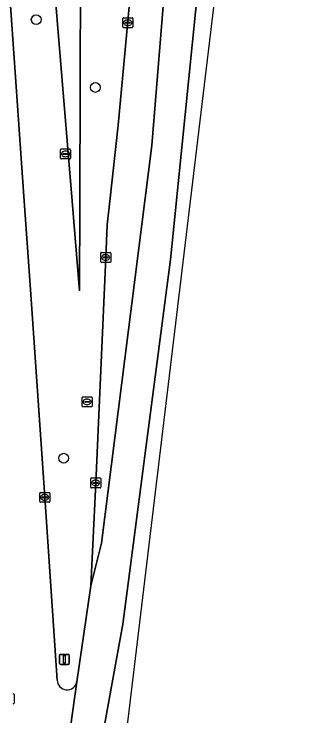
# Model space of a CAD drawing. Extents: x 161248 to 161848, y 384871 to 385383.
# Drawn here: x 161816.4 to 161846.3, y 385198.5 to 385268.7 of the extents above; entities that cross this region are included whole.
import ezdxf

# ---------------------------------------------------------------- set-up
doc = ezdxf.new("R2010")
doc.units = 0
for name, color, linetype in [('IMGEO_Berm_groen', 7, 'Continuous'), ('IMGEO_Boom', 7, 'Continuous'), ('IMGEO_Kolk', 7, 'Continuous'), ('IMGEO_Rijbaan_regionaal_gesloten', 7, 'Continuous'), ('IMGEO_Rioolput', 7, 'Continuous'), ('IMGEO_Verkeersbordpaal', 7, 'Continuous')]:
    doc.layers.add(name, color=color, linetype=linetype)

msp = doc.modelspace()

# ---------------------------------------------------------------- linework, layer by layer
at = {"layer": 'IMGEO_Berm_groen'}
for points in [[(161812.969, 385355.46), (161812.468, 385351.533), (161810.363, 385351.383), (161810.451, 385350.052), (161811.078, 385340.796), (161817.448, 385250), (161818.054, 385241.62), (161819.519, 385220.338), (161820.763, 385202.038)], [(161832.415, 385338.59), (161830.939, 385351.516), (161830.805, 385352.903), (161829.794, 385352.948), (161829.262, 385352.972), (161828.775, 385352.994), (161827.957, 385346.444), (161827.714, 385344.496), (161826.852, 385340.216), (161824.925, 385332.823), (161823.326, 385328.009), (161822.02, 385322.916), (161823.145, 385284.452), (161823.031, 385250), (161823.001, 385241.01), (161822.257, 385250), (161815.82, 385327.746), (161816.166, 385334.74)], [(161816.166, 385334.74), (161815.82, 385327.746), (161822.257, 385250), (161823.001, 385241.01), (161823.031, 385250), (161823.145, 385284.452), (161822.02, 385322.916)], [(161825.632, 385244.355), (161825.773, 385247.608), (161826.033, 385250), (161826.86, 385257.604), (161828.314, 385273.073), (161828.725, 385278.097), (161829.723, 385290.378), (161831.359, 385311.824), (161832.467, 385327.037)], [(161822.732, 385201.882), (161824.131, 385211.474), (161824.63, 385221.78), (161825.632, 385244.355)]]:
    msp.add_lwpolyline(points, dxfattribs=at)
msp.add_arc((161821.756, 385202.066), 0.993, 181.62522, 349.31484, dxfattribs=at)
at = {"layer": 'IMGEO_Boom'}
for centre in [(161818.659, 385268.157), (161824.59, 385261.368), (161821.42, 385224.257)]:
    msp.add_circle(centre, 0.489, dxfattribs=at)
at = {"layer": 'IMGEO_Kolk'}
for p, q in [((161827.343, 385267.422), (161827.343, 385268.274)), ((161827.418, 385268.348), (161828.27, 385268.348)), ((161827.645, 385267.891), (161828.043, 385267.891)), ((161827.831, 385268.128), (161827.856, 385268.128)), ((161828.344, 385268.274), (161828.344, 385267.422)), ((161828.27, 385267.348), (161827.418, 385267.348)), ((161827.602, 385267.842), (161827.602, 385267.854)), ((161828.04, 385267.805), (161827.642, 385267.805)), ((161827.854, 385267.568), (161827.829, 385267.568)), ((161828.086, 385267.854), (161828.086, 385267.842)), ((161825.131, 385243.929), (161825.131, 385244.781)), ((161825.206, 385244.855), (161826.058, 385244.855)), ((161826.132, 385244.781), (161826.132, 385243.929)), ((161825.39, 385244.349), (161825.39, 385244.361)), ((161825.828, 385244.312), (161825.43, 385244.312)), ((161825.433, 385244.398), (161825.831, 385244.398)), ((161825.642, 385244.075), (161825.617, 385244.075)), ((161825.619, 385244.635), (161825.644, 385244.635)), ((161825.874, 385244.361), (161825.874, 385244.349)), ((161826.058, 385243.855), (161825.206, 385243.855)), ((161824.129, 385221.355), (161824.129, 385222.207)), ((161824.204, 385222.281), (161825.056, 385222.281)), ((161825.13, 385222.207), (161825.13, 385221.355)), ((161824.388, 385221.775), (161824.388, 385221.787)), ((161824.826, 385221.738), (161824.428, 385221.738)), ((161824.431, 385221.824), (161824.829, 385221.824)), ((161824.64, 385221.501), (161824.615, 385221.501)), ((161824.617, 385222.061), (161824.642, 385222.061)), ((161824.872, 385221.787), (161824.872, 385221.775)), ((161819.095, 385220.838), (161819.947, 385220.838)), ((161825.056, 385221.281), (161824.204, 385221.281)), ((161819.02, 385219.912), (161819.02, 385220.764)), ((161819.279, 385220.332), (161819.279, 385220.344)), ((161819.717, 385220.295), (161819.319, 385220.295)), ((161819.322, 385220.381), (161819.72, 385220.381)), ((161819.508, 385220.618), (161819.533, 385220.618)), ((161819.763, 385220.344), (161819.763, 385220.332)), ((161820.021, 385220.764), (161820.021, 385219.912)), ((161819.947, 385219.838), (161819.095, 385219.838)), ((161819.531, 385220.058), (161819.506, 385220.058)), ((161816.439, 385200.597), (161816.439, 385199.745))]:
    msp.add_line(p, q, dxfattribs=at)
for points in [[(161827.343, 385267.422), (161827.343, 385268.274)], [(161827.418, 385268.348), (161828.27, 385268.348)], [(161828.344, 385268.274), (161828.344, 385267.422)], [(161828.27, 385267.348), (161827.418, 385267.348)], [(161825.131, 385243.929), (161825.131, 385244.781)], [(161825.206, 385244.855), (161826.058, 385244.855)], [(161826.132, 385244.781), (161826.132, 385243.929)], [(161826.058, 385243.855), (161825.206, 385243.855)], [(161824.129, 385221.355), (161824.129, 385222.207)], [(161824.204, 385222.281), (161825.056, 385222.281)], [(161825.13, 385222.207), (161825.13, 385221.355)], [(161819.095, 385220.838), (161819.947, 385220.838)], [(161825.056, 385221.281), (161824.204, 385221.281)], [(161819.02, 385219.912), (161819.02, 385220.764)], [(161820.021, 385220.764), (161820.021, 385219.912)], [(161819.947, 385219.838), (161819.095, 385219.838)], [(161816.439, 385200.597), (161816.439, 385199.745)]]:
    msp.add_lwpolyline(points, dxfattribs=at)
for centre, radius, start, end in [((161827.42, 385268.272), 0.0765, 91.55205, 178.44795), ((161827.42, 385268.272), 0.0765, 91.55205, 178.44795), ((161827.642, 385267.851), 0.0403, 85.87752, 175.75265), ((161828.047, 385267.853), 0.0386, 1.73085, 96.63898), ((161828.268, 385268.272), 0.0765, 1.55205, 88.44795), ((161828.268, 385268.272), 0.0765, 1.55205, 88.44795), ((161827.42, 385267.424), 0.0765, 181.55205, 268.44795), ((161827.42, 385267.424), 0.0765, 181.55205, 268.44795), ((161827.639, 385267.841), 0.0366, 178.93798, 274.71019), ((161828.043, 385267.848), 0.043, 264.86636, 352.45326), ((161828.268, 385267.424), 0.0765, 271.55205, 358.44795), ((161828.268, 385267.424), 0.0765, 271.55205, 358.44795), ((161825.208, 385244.779), 0.0765, 91.55205, 178.44795), ((161825.208, 385244.779), 0.0765, 91.55205, 178.44795), ((161826.056, 385244.779), 0.0765, 1.55205, 88.44795), ((161826.056, 385244.779), 0.0765, 1.55205, 88.44795), ((161825.43, 385244.358), 0.0403, 85.87752, 175.75265), ((161825.427, 385244.348), 0.0366, 178.93798, 274.71019), ((161825.831, 385244.355), 0.043, 264.86636, 352.45326), ((161825.835, 385244.36), 0.0386, 1.73085, 96.63898), ((161825.208, 385243.931), 0.0765, 181.55205, 268.44795), ((161825.208, 385243.931), 0.0765, 181.55205, 268.44795), ((161826.056, 385243.931), 0.0765, 271.55205, 358.44795), ((161826.056, 385243.931), 0.0765, 271.55205, 358.44795), ((161824.206, 385222.205), 0.0765, 91.55205, 178.44795), ((161824.206, 385222.205), 0.0765, 91.55205, 178.44795), ((161825.054, 385222.205), 0.0765, 1.55205, 88.44795), ((161825.054, 385222.205), 0.0765, 1.55205, 88.44795), ((161824.428, 385221.784), 0.0403, 85.87752, 175.75265), ((161824.425, 385221.774), 0.0366, 178.93798, 274.71019), ((161824.829, 385221.781), 0.043, 264.86636, 352.45326), ((161824.833, 385221.786), 0.0386, 1.73085, 96.63898), ((161819.097, 385220.762), 0.0765, 91.55205, 178.44795), ((161819.097, 385220.762), 0.0765, 91.55205, 178.44795), ((161819.945, 385220.762), 0.0765, 1.55205, 88.44795), ((161819.945, 385220.762), 0.0765, 1.55205, 88.44795), ((161824.206, 385221.357), 0.0765, 181.55205, 268.44795), ((161824.206, 385221.357), 0.0765, 181.55205, 268.44795), ((161825.054, 385221.357), 0.0765, 271.55205, 358.44795), ((161825.054, 385221.357), 0.0765, 271.55205, 358.44795), ((161819.319, 385220.341), 0.0403, 85.87752, 175.75265), ((161819.316, 385220.331), 0.0366, 178.93798, 274.71019), ((161819.72, 385220.338), 0.043, 264.86636, 352.45326), ((161819.724, 385220.343), 0.0386, 1.73085, 96.63898), ((161819.097, 385219.914), 0.0765, 181.55205, 268.44795), ((161819.097, 385219.914), 0.0765, 181.55205, 268.44795), ((161819.945, 385219.914), 0.0765, 271.55205, 358.44795), ((161819.945, 385219.914), 0.0765, 271.55205, 358.44795), ((161816.363, 385200.595), 0.0765, 1.55205, 88.44795), ((161816.363, 385200.595), 0.0765, 1.55205, 88.44795), ((161816.363, 385199.747), 0.0765, 271.55205, 358.44795), ((161816.363, 385199.747), 0.0765, 271.55205, 358.44795)]:
    msp.add_arc(centre, radius, start, end, dxfattribs=at)
for centre, major_axis, ratio, start_param, end_param in [((161827.83, 385267.848), (-0.387, 0.002), 0.722429, 4.712389, 7.853982), ((161827.855, 385267.848), (-0.39, 0.002), 0.717154, 1.570796, 4.712389), ((161825.618, 385244.355), (-0.387, 0.002), 0.722429, 4.712389, 7.853982), ((161825.643, 385244.355), (-0.39, 0.002), 0.717154, 1.570796, 4.712389), ((161824.616, 385221.781), (-0.387, 0.002), 0.722429, 4.712389, 7.853982), ((161824.641, 385221.781), (-0.39, 0.002), 0.717154, 1.570796, 4.712389), ((161819.507, 385220.338), (-0.387, 0.002), 0.722429, 4.712389, 7.853982), ((161819.532, 385220.338), (-0.39, 0.002), 0.717154, 1.570796, 4.712389)]:
    msp.add_ellipse(centre, major_axis=major_axis, ratio=ratio, start_param=start_param, end_param=end_param, dxfattribs=at)
at = {"layer": 'IMGEO_Rijbaan_regionaal_gesloten'}
msp.add_lwpolyline([(161844.731, 385383.258), (161843.005, 385383.208), (161841.331, 385358.305), (161840.149, 385339.983), (161835.302, 385275.534), (161832.26, 385245.433), (161832.129, 385244.136), (161827.354, 385207.649), (161824.158, 385190.185), (161821.142, 385173.699), (161813.159, 385133.822), (161815.133, 385133.402), (161827.022, 385190.904), (161841.361, 385310.203), (161843.332, 385339.452), (161844.588, 385358.474), (161846.294, 385383.303)], close=True, dxfattribs=at)
for points in [[(161820.763, 385202.038), (161819.519, 385220.338), (161818.054, 385241.62), (161817.448, 385250), (161811.078, 385340.796), (161810.451, 385350.052), (161810.363, 385351.383), (161810.086, 385356.298)], [(161824.158, 385190.185), (161827.354, 385207.649), (161832.129, 385244.136), (161832.26, 385245.433), (161835.302, 385275.534), (161840.149, 385339.983)], [(161832.467, 385327.037), (161831.359, 385311.824), (161829.723, 385290.378), (161828.725, 385278.097), (161828.314, 385273.073), (161826.86, 385257.604), (161826.033, 385250), (161825.773, 385247.608), (161825.632, 385244.355), (161824.63, 385221.78), (161824.131, 385211.474), (161825.195, 385215.738), (161830.26, 385255.555), (161836.173, 385328.205), (161836.528, 385338.731)], [(161836.173, 385328.205), (161830.26, 385255.555), (161825.195, 385215.738), (161824.131, 385211.474), (161822.732, 385201.882), (161820.587, 385186.576)], [(161815.704, 385181.821), (161815.355, 385178.591), (161815.233, 385177.375), (161815.159, 385176.71), (161814.701, 385173.881), (161814.649, 385173.627), (161814.594, 385173.374), (161811.067, 385156.299), (161806.58, 385135.222), (161809.946, 385134.506), (161818.751, 385177.591), (161820.587, 385186.576), (161822.732, 385201.882)]]:
    msp.add_lwpolyline(points, dxfattribs=at)
msp.add_arc((161821.756, 385202.066), 0.993, 181.62522, 349.31484, dxfattribs=at)
at = {"layer": 'IMGEO_Rioolput'}
for p, q in [((161821.097, 385254.287), (161821.097, 385255.139)), ((161821.172, 385255.213), (161822.024, 385255.213)), ((161821.356, 385254.707), (161821.356, 385254.719)), ((161821.794, 385254.67), (161821.396, 385254.67)), ((161821.399, 385254.756), (161821.797, 385254.756)), ((161821.585, 385254.993), (161821.61, 385254.993)), ((161821.84, 385254.719), (161821.84, 385254.707)), ((161822.098, 385255.139), (161822.098, 385254.287)), ((161822.024, 385254.213), (161821.172, 385254.213)), ((161821.608, 385254.433), (161821.583, 385254.433)), ((161823.263, 385229.467), (161823.263, 385230.319)), ((161823.338, 385230.393), (161824.19, 385230.393)), ((161823.565, 385229.936), (161823.963, 385229.936)), ((161823.751, 385230.173), (161823.776, 385230.173)), ((161824.264, 385230.319), (161824.264, 385229.467)), ((161824.19, 385229.393), (161823.338, 385229.393)), ((161823.522, 385229.887), (161823.522, 385229.899)), ((161823.96, 385229.85), (161823.562, 385229.85)), ((161823.774, 385229.613), (161823.749, 385229.613)), ((161824.006, 385229.899), (161824.006, 385229.887))]:
    msp.add_line(p, q, dxfattribs=at)
for points in [[(161821.097, 385254.287), (161821.097, 385255.139)], [(161821.172, 385255.213), (161822.024, 385255.213)], [(161822.098, 385255.139), (161822.098, 385254.287)], [(161822.024, 385254.213), (161821.172, 385254.213)], [(161823.263, 385229.467), (161823.263, 385230.319)], [(161823.338, 385230.393), (161824.19, 385230.393)], [(161824.264, 385230.319), (161824.264, 385229.467)], [(161824.19, 385229.393), (161823.338, 385229.393)]]:
    msp.add_lwpolyline(points, dxfattribs=at)
for centre, radius, start, end in [((161821.174, 385255.137), 0.0765, 91.55205, 178.44795), ((161821.174, 385255.137), 0.0765, 91.55205, 178.44795), ((161821.396, 385254.716), 0.0403, 85.87752, 175.75265), ((161821.393, 385254.706), 0.0366, 178.93798, 274.71019), ((161821.797, 385254.713), 0.043, 264.86636, 352.45326), ((161821.801, 385254.718), 0.0386, 1.73085, 96.63898), ((161822.022, 385255.137), 0.0765, 1.55205, 88.44795), ((161822.022, 385255.137), 0.0765, 1.55205, 88.44795), ((161821.174, 385254.289), 0.0765, 181.55205, 268.44795), ((161821.174, 385254.289), 0.0765, 181.55205, 268.44795), ((161822.022, 385254.289), 0.0765, 271.55205, 358.44795), ((161822.022, 385254.289), 0.0765, 271.55205, 358.44795), ((161823.34, 385230.317), 0.0765, 91.55205, 178.44795), ((161823.34, 385230.317), 0.0765, 91.55205, 178.44795), ((161823.562, 385229.896), 0.0403, 85.87752, 175.75265), ((161823.967, 385229.898), 0.0386, 1.73085, 96.63898), ((161824.188, 385230.317), 0.0765, 1.55205, 88.44795), ((161824.188, 385230.317), 0.0765, 1.55205, 88.44795), ((161823.34, 385229.469), 0.0765, 181.55205, 268.44795), ((161823.34, 385229.469), 0.0765, 181.55205, 268.44795), ((161823.559, 385229.886), 0.0366, 178.93798, 274.71019), ((161823.963, 385229.893), 0.043, 264.86636, 352.45326), ((161824.188, 385229.469), 0.0765, 271.55205, 358.44795), ((161824.188, 385229.469), 0.0765, 271.55205, 358.44795)]:
    msp.add_arc(centre, radius, start, end, dxfattribs=at)
for centre, major_axis, ratio, start_param, end_param in [((161821.584, 385254.713), (-0.387, 0.002), 0.722429, 4.712389, 7.853982), ((161821.609, 385254.713), (-0.39, 0.002), 0.717154, 1.570796, 4.712389), ((161823.75, 385229.893), (-0.387, 0.002), 0.722429, 4.712389, 7.853982), ((161823.775, 385229.893), (-0.39, 0.002), 0.717154, 1.570796, 4.712389)]:
    msp.add_ellipse(centre, major_axis=major_axis, ratio=ratio, start_param=start_param, end_param=end_param, dxfattribs=at)
at = {"layer": 'IMGEO_Verkeersbordpaal'}
for p, q in [((161820.991, 385203.72), (161820.991, 385204.52)), ((161820.991, 385204.52), (161820.991, 385203.72)), ((161821.091, 385204.62), (161821.881, 385204.62)), ((161821.881, 385204.62), (161821.091, 385204.62)), ((161821.981, 385204.52), (161821.981, 385203.72)), ((161821.981, 385203.72), (161821.981, 385204.52)), ((161821.881, 385203.62), (161821.091, 385203.62)), ((161821.091, 385203.62), (161821.881, 385203.62))]:
    msp.add_line(p, q, dxfattribs=at)
msp.add_lwpolyline([(161821.411, 385204.495), (161821.561, 385204.495), (161821.561, 385203.745), (161821.411, 385203.745), (161821.411, 385204.495)], dxfattribs=at)
for centre, start, end in [((161821.091, 385204.52), 90, 180), ((161821.091, 385204.52), 90, 180), ((161821.881, 385204.52), 0, 90), ((161821.881, 385204.52), 360, 90), ((161821.091, 385203.72), 180, 270), ((161821.091, 385203.72), 180, 270), ((161821.881, 385203.72), 270, 0), ((161821.881, 385203.72), 270, 0)]:
    msp.add_arc(centre, 0.1, start, end, dxfattribs=at)

doc.saveas('drawing.dxf')
